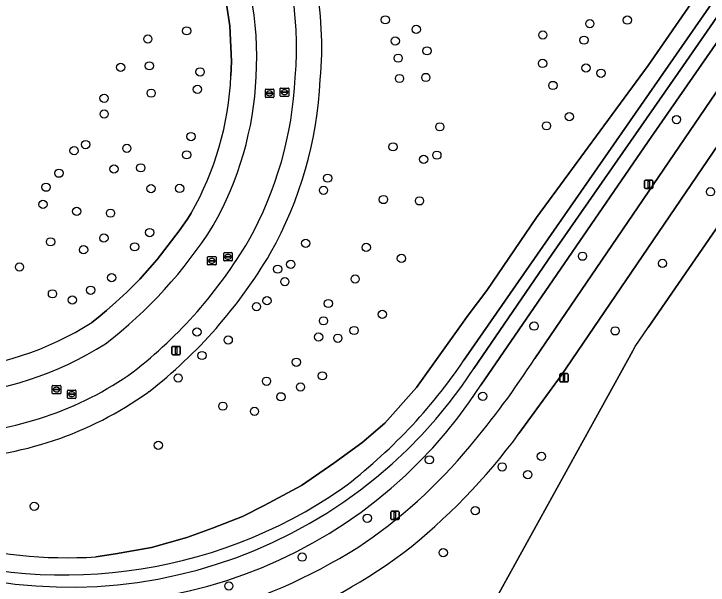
# Model space of a CAD drawing. Extents: x 155275 to 156265, y 382654 to 383635.
# Drawn here: x 155924.6 to 156007.1, y 382722.1 to 382790 of the extents above; entities that cross this region are included whole.
import ezdxf

# ---------------------------------------------------------------- set-up
doc = ezdxf.new("R2010")
doc.units = 0
for name, color, linetype in [('IMGEO_Berm_groen', 7, 'Continuous'), ('IMGEO_Boom', 7, 'Continuous'), ('IMGEO_Fietspad_gesloten', 7, 'Continuous'), ('IMGEO_Groenvoorziening', 7, 'Continuous'), ('IMGEO_Lichtmast', 7, 'Continuous'), ('IMGEO_Loofbos', 7, 'Continuous'), ('IMGEO_Oever', 7, 'Continuous'), ('IMGEO_Rijbaan_lokaal_gesloten', 7, 'Continuous'), ('IMGEO_Rioolput', 7, 'Continuous'), ('IMGEO_Waterloop', 7, 'Continuous')]:
    doc.layers.add(name, color=color, linetype=linetype)

msp = doc.modelspace()

# ---------------------------------------------------------------- linework, layer by layer
at = {"layer": 'IMGEO_Berm_groen'}
for points in [[(155986.514, 382749.083), (156014.734, 382790.495), (156047.177, 382837.009), (156064.466, 382861.974), (156064.698, 382862.314), (156063.065, 382866.115), (156062.862, 382865.755)], [(156059.34, 382860.43), (156000, 382774.875), (155980.085, 382745.904)]]:
    msp.add_lwpolyline(points, dxfattribs=at)
for centre, radius, start, end in [((155898.933, 382805.765), 104.323, 319.9392, 327.08907), ((155932.474, 382776.592), 56.644, 252.97583, 327.19578), ((155931.291, 382777.895), 61.623, 303.67774, 320.40879), ((155928.796, 382785.279), 69.18, 285.2968, 302.00602)]:
    msp.add_arc(centre, radius, start, end, dxfattribs=at)
at = {"layer": 'IMGEO_Boom'}
for centre in [(155968.74, 382789.343), (155993.058, 382788.882), (155997.512, 382789.309), (155945.128, 382788.031), (155972.42, 382788.203), (155987.472, 382787.542), (155940.521, 382787.057), (155969.926, 382786.825), (155992.368, 382786.921), (155973.7, 382785.653), (155970.269, 382784.789), (155940.698, 382783.873), (155987.435, 382784.159), (155937.281, 382783.688), (155946.731, 382783.151), (155992.597, 382783.621), (155970.433, 382782.37), (155973.558, 382782.492), (155994.388, 382782.993), (155988.665, 382781.541), (155940.909, 382780.626), (155946.411, 382781.078), (155935.315, 382780.017), (155935.322, 382778.141), (155990.619, 382777.833), (156003.356, 382777.483), (155975.225, 382776.618), (155987.903, 382776.738), (155945.652, 382775.465), (155933.118, 382774.514), (155938.02, 382774.064), (155969.666, 382774.244), (155931.75, 382773.779), (155945.126, 382773.291), (155974.874, 382773.25), (155973.307, 382772.754), (155936.494, 382771.606), (155939.678, 382771.75), (155929.948, 382771.109), (155961.892, 382770.522), (155928.422, 382769.444), (155940.895, 382769.28), (155944.293, 382769.298), (155961.393, 382769.078), (156007.394, 382768.903), (155928.049, 382767.4), (155968.52, 382767.979), (155972.807, 382767.82), (155932.062, 382766.573), (155936.077, 382766.363), (155940.738, 382764.053), (155935.296, 382763.397), (155928.955, 382762.952), (155959.278, 382762.778), (155932.878, 382762.013), (155938.95, 382762.353), (155966.477, 382762.288), (155970.661, 382760.982), (155992.181, 382761.243), (155925.262, 382759.956), (155957.508, 382760.27), (156001.687, 382760.386), (155955.95, 382759.7), (155936.223, 382758.689), (155965.158, 382758.531), (155956.798, 382758.221), (155929.18, 382756.775), (155933.724, 382757.2), (155931.543, 382756.044), (155954.683, 382755.949), (155953.436, 382755.243), (155961.969, 382755.624), (155968.391, 382754.331), (155961.401, 382753.56), (155986.431, 382752.936), (155946.354, 382752.237), (155965.035, 382752.414), (155996.068, 382752.367), (155950.071, 382751.289), (155960.815, 382751.634), (155963.106, 382751.494), (155946.959, 382749.436), (155958.17, 382748.64), (155944.121, 382746.765), (155961.252, 382747.024), (155954.623, 382746.383), (155958.662, 382745.699), (155956.337, 382744.533), (155980.325, 382744.588), (155949.435, 382743.415), (155953.193, 382742.802), (155941.767, 382738.77), (155973.985, 382737.041), (155987.299, 382737.451), (155982.63, 382736.2), (155985.677, 382735.277), (155927.016, 382731.522), (155979.43, 382731), (155966.598, 382730.096), (155958.866, 382725.476), (155975.63, 382726), (155950.146, 382722.043)]:
    msp.add_circle(centre, 0.489, dxfattribs=at)
at = {"layer": 'IMGEO_Fietspad_gesloten'}
for points in [[(156082.398, 382881.536), (156084.062, 382883.952), (156086.982, 382888.192), (156088.437, 382890.305), (156091.194, 382894.308), (156094.99, 382899.819), (156096.461, 382901.955), (156095.373, 382906.504), (156091.11, 382900.353), (156089.894, 382898.497), (156087.194, 382894.668), (156085.596, 382892.423), (156082.651, 382888.154), (156080.716, 382885.461), (156076.075, 382878.967), (156075.126, 382877.579), (156073.179, 382874.729), (156064.698, 382862.314), (156064.466, 382861.974), (156047.177, 382837.009), (156014.734, 382790.495), (155986.514, 382749.083)], [(155984.634, 382740.15), (155989.627, 382747.079), (156025.11, 382799.188), (156066.088, 382858.148), (156074.411, 382870.169), (156076.941, 382873.612), (156077.401, 382874.28), (156077.93, 382875.048), (156082.398, 382881.536)]]:
    msp.add_lwpolyline(points, dxfattribs=at)
for centre, radius, start, end in [((155898.933, 382805.765), 104.323, 319.9392, 327.08907), ((155924.94, 382784.227), 74.203, 308.21665, 323.55861), ((155931.291, 382777.895), 61.623, 303.67774, 320.40879), ((155928.796, 382785.279), 69.18, 285.2968, 302.00602), ((155930.403, 382781.183), 68.475, 289.8635, 306.20076)]:
    msp.add_arc(centre, radius, start, end, dxfattribs=at)
at = {"layer": 'IMGEO_Groenvoorziening'}
for points in [[(156074.411, 382870.169), (156066.088, 382858.148), (156025.11, 382799.188), (155989.627, 382747.079), (155984.634, 382740.15)], [(155933.969, 382708.882), (155941.232, 382709.822), (155948.964, 382711.282), (155955.021, 382712.84), (155965.55, 382716.867), (155976.359, 382710.521), (155998.175, 382750), (155998.462, 382750.52), (156000, 382752.752), (156080.435, 382869.483)], [(155950.395, 382782.692), (155950.459, 382784.369), (155950.276, 382788.641), (155949.726, 382792.258), (155948.727, 382796.094), (155947.049, 382800.4), (155944.788, 382804.723)], [(155944.788, 382804.723), (155947.049, 382800.4), (155948.727, 382796.094), (155949.726, 382792.258), (155950.276, 382788.641), (155950.459, 382784.369), (155950.395, 382782.692)], [(155933.88, 382753.373), (155934.597, 382753.956), (155935.602, 382754.786), (155936.724, 382755.794), (155938.017, 382756.97), (155939.555, 382758.519), (155941.638, 382760.849), (155944.254, 382764.242), (155945.186, 382765.61), (155945.676, 382766.364)], [(155945.676, 382766.364), (155945.186, 382765.61), (155944.254, 382764.242), (155941.638, 382760.849), (155939.555, 382758.519), (155938.017, 382756.97), (155936.724, 382755.794), (155935.602, 382754.786), (155934.597, 382753.956), (155933.88, 382753.373)], [(155955.077, 382761.566), (155955.112, 382761.627)], [(155940.529, 382745.051), (155940.616, 382745.115), (155940.635, 382745.13)]]:
    msp.add_lwpolyline(points, dxfattribs=at)
for points in [[(156081.326, 382870.772), (156081.325, 382870.775), (156080.435, 382869.483), (156000, 382752.752), (156033.182, 382800.905)], [(155976.359, 382710.521), (155976.359, 382710.521), (155998.175, 382750), (155976.404, 382710.602)]]:
    msp.add_lwpolyline(points, close=True, dxfattribs=at)
for centre, radius, start, end in [((155917.2, 382786.09), 43.989, 354.97206, 26.43722), ((155917.197, 382786.091), 40.992, 354.97051, 26.43411), ((155913.736, 382784.935), 39.727, 356.56623, 24.90148), ((155914.089, 382784.339), 36.343, 330.3574, 357.40266), ((155914.089, 382784.339), 36.343, 330.3574, 357.40266), ((155914.077, 382784.343), 39.355, 330.36016, 357.39744), ((155914.072, 382784.548), 44.007, 330.81741, 357.32923), ((155914.114, 382784.531), 46.962, 330.80925, 357.19717), ((155902.769, 382793.51), 53.77, 307.47979, 327.82838), ((155904.659, 382791.304), 55.535, 307.92345, 329.46686), ((155904.66, 382791.303), 58.533, 307.92302, 329.46667), ((155913.983, 382784.739), 37.145, 273.74937, 302.38885), ((155913.983, 382784.739), 37.145, 273.74937, 302.38885), ((155913.982, 382784.739), 40.145, 273.75111, 302.39071), ((155915.605, 382780.117), 40.021, 271.72612, 305.40321), ((155915.601, 382780.127), 43.031, 271.73083, 305.40076), ((155924.94, 382784.227), 74.203, 308.21665, 323.55861), ((155930.403, 382781.183), 68.475, 289.8635, 306.20076)]:
    msp.add_arc(centre, radius, start, end, dxfattribs=at)
at = {"layer": 'IMGEO_Lichtmast'}
for p, q in [((155999.559, 382769.384), (155999.559, 382770.184)), ((155999.559, 382770.184), (155999.559, 382769.384)), ((155999.659, 382770.284), (156000.449, 382770.284)), ((156000.449, 382770.284), (155999.659, 382770.284)), ((156000.549, 382770.184), (156000.549, 382769.384)), ((156000.549, 382769.384), (156000.549, 382770.184)), ((156000.449, 382769.284), (155999.659, 382769.284)), ((155999.659, 382769.284), (156000.449, 382769.284)), ((155943.488, 382750.53), (155944.278, 382750.53)), ((155944.278, 382750.53), (155943.488, 382750.53)), ((155943.388, 382749.63), (155943.388, 382750.43)), ((155943.388, 382750.43), (155943.388, 382749.63)), ((155944.378, 382750.43), (155944.378, 382749.63)), ((155944.378, 382749.63), (155944.378, 382750.43)), ((155944.278, 382749.53), (155943.488, 382749.53)), ((155943.488, 382749.53), (155944.278, 382749.53)), ((155989.592, 382747.291), (155990.382, 382747.291)), ((155990.382, 382747.291), (155989.592, 382747.291)), ((155989.492, 382746.391), (155989.492, 382747.191)), ((155989.492, 382747.191), (155989.492, 382746.391)), ((155990.482, 382747.191), (155990.482, 382746.391)), ((155990.482, 382746.391), (155990.482, 382747.191)), ((155990.382, 382746.291), (155989.592, 382746.291)), ((155989.592, 382746.291), (155990.382, 382746.291)), ((155969.392, 382730.037), (155969.392, 382730.837)), ((155969.392, 382730.837), (155969.392, 382730.037)), ((155969.492, 382730.937), (155970.282, 382730.937)), ((155970.282, 382730.937), (155969.492, 382730.937)), ((155970.382, 382730.837), (155970.382, 382730.037)), ((155970.382, 382730.037), (155970.382, 382730.837)), ((155970.282, 382729.937), (155969.492, 382729.937)), ((155969.492, 382729.937), (155970.282, 382729.937))]:
    msp.add_line(p, q, dxfattribs=at)
for points in [[(155999.979, 382770.159), (156000.129, 382770.159), (156000.129, 382769.409), (155999.979, 382769.409), (155999.979, 382770.159)], [(155943.808, 382750.405), (155943.958, 382750.405), (155943.958, 382749.655), (155943.808, 382749.655), (155943.808, 382750.405)], [(155989.912, 382747.166), (155990.062, 382747.166), (155990.062, 382746.416), (155989.912, 382746.416), (155989.912, 382747.166)], [(155969.812, 382730.812), (155969.962, 382730.812), (155969.962, 382730.062), (155969.812, 382730.062), (155969.812, 382730.812)]]:
    msp.add_lwpolyline(points, dxfattribs=at)
for centre, start, end in [((155999.659, 382770.184), 90, 180), ((155999.659, 382770.184), 90, 180), ((156000.449, 382770.184), 0, 90), ((156000.449, 382770.184), 360, 90), ((155999.659, 382769.384), 180, 270), ((155999.659, 382769.384), 180, 270), ((156000.449, 382769.384), 270, 0), ((156000.449, 382769.384), 270, 0), ((155943.488, 382750.43), 90, 180), ((155943.488, 382750.43), 90, 180), ((155944.278, 382750.43), 0, 90), ((155944.278, 382750.43), 360, 90), ((155943.488, 382749.63), 180, 270), ((155943.488, 382749.63), 180, 270), ((155944.278, 382749.63), 270, 0), ((155944.278, 382749.63), 270, 0), ((155989.592, 382747.191), 90, 180), ((155989.592, 382747.191), 90, 180), ((155990.382, 382747.191), 0, 90), ((155990.382, 382747.191), 360, 90), ((155989.592, 382746.391), 180, 270), ((155989.592, 382746.391), 180, 270), ((155990.382, 382746.391), 270, 0), ((155990.382, 382746.391), 270, 0), ((155969.492, 382730.837), 90, 180), ((155969.492, 382730.837), 90, 180), ((155970.282, 382730.837), 0, 90), ((155970.282, 382730.837), 360, 90), ((155969.492, 382730.037), 180, 270), ((155969.492, 382730.037), 180, 270), ((155970.282, 382730.037), 270, 0), ((155970.282, 382730.037), 270, 0)]:
    msp.add_arc(centre, 0.1, start, end, dxfattribs=at)
at = {"layer": 'IMGEO_Loofbos'}
for points in [[(155934.35, 382725.505), (155936.692, 382725.864), (155940.946, 382726.618), (155945.166, 382727.826), (155948.196, 382728.914), (155951.784, 382730.315), (155954.364, 382731.6), (155958.769, 382734.001), (155962.634, 382736.652), (155965.967, 382739.079), (155968.671, 382741.394), (155972.439, 382745.646), (155978.599, 382754.24), (155980.796, 382757.16), (155986.725, 382765.837), (156000, 382783.894), (156054.965, 382863.418)], [(155955.112, 382761.627), (155955.077, 382761.566)], [(155940.635, 382745.13), (155940.616, 382745.115), (155940.529, 382745.051)]]:
    msp.add_lwpolyline(points, dxfattribs=at)
for centre, radius, start, end in [((155917.2, 382786.09), 43.989, 354.97206, 26.43722), ((155914.114, 382784.531), 46.962, 330.80925, 357.19717), ((155904.66, 382791.303), 58.533, 307.92302, 329.46667), ((155915.601, 382780.127), 43.031, 271.73083, 305.40076), ((155930.953, 382780.357), 54.957, 254.61616, 273.54372)]:
    msp.add_arc(centre, radius, start, end, dxfattribs=at)
at = {"layer": 'IMGEO_Oever'}
for points in [[(155978.096, 382748.892), (156032.148, 382826.737), (156060.891, 382870.474), (156061.475, 382871.707), (156062.389, 382871.357), (156061.948, 382870.021), (156039.407, 382835.215), (156018.939, 382805.285), (156004.138, 382783.88), (155988.541, 382761.444), (155979.267, 382747.908)], [(156058.076, 382870.033), (156055.977, 382865.399), (156054.965, 382863.418), (156000, 382783.894), (155986.725, 382765.837), (155980.796, 382757.16), (155978.599, 382754.24), (155972.439, 382745.646), (155968.671, 382741.394), (155965.967, 382739.079), (155962.634, 382736.652), (155958.769, 382734.001), (155954.364, 382731.6), (155951.784, 382730.315), (155948.196, 382728.914), (155945.166, 382727.826), (155940.946, 382726.618), (155936.692, 382725.864), (155934.35, 382725.505)], [(155980.085, 382745.904), (156000, 382774.875), (156059.34, 382860.43)]]:
    msp.add_lwpolyline(points, dxfattribs=at)
for centre, radius, start, end in [((155924.77, 382784.979), 64.389, 307.16691, 325.91271), ((155931.271, 382779.21), 57.302, 248.50481, 326.88844), ((155932.474, 382776.592), 56.644, 252.97583, 327.19578), ((155930.62, 382781.464), 58.109, 249.94832, 304.66418), ((155930.953, 382780.357), 54.957, 254.61616, 273.54372)]:
    msp.add_arc(centre, radius, start, end, dxfattribs=at)
at = {"layer": 'IMGEO_Rijbaan_lokaal_gesloten'}
for centre, radius, start, end in [((155917.197, 382786.091), 40.992, 354.97051, 26.43411), ((155913.736, 382784.935), 39.727, 356.56623, 24.90148), ((155914.077, 382784.343), 39.355, 330.36016, 357.39744), ((155914.072, 382784.548), 44.007, 330.81741, 357.32923), ((155902.769, 382793.51), 53.77, 307.47979, 327.82838), ((155904.659, 382791.304), 55.535, 307.92345, 329.46686), ((155913.982, 382784.739), 40.145, 273.75111, 302.39071), ((155915.605, 382780.117), 40.021, 271.72612, 305.40321)]:
    msp.add_arc(centre, radius, start, end, dxfattribs=at)
at = {"layer": 'IMGEO_Rioolput'}
for p, q in [((155954.485, 382780.176), (155954.485, 382781.028)), ((155954.56, 382781.102), (155955.412, 382781.102)), ((155955.486, 382781.028), (155955.486, 382780.176)), ((155956.259, 382780.31), (155956.259, 382781.162)), ((155956.334, 382781.236), (155957.186, 382781.236)), ((155957.26, 382781.162), (155957.26, 382780.31)), ((155954.744, 382780.596), (155954.744, 382780.608)), ((155955.182, 382780.559), (155954.784, 382780.559)), ((155954.787, 382780.645), (155955.185, 382780.645)), ((155954.996, 382780.322), (155954.971, 382780.322)), ((155954.973, 382780.882), (155954.998, 382780.882)), ((155955.228, 382780.608), (155955.228, 382780.596)), ((155957.186, 382780.236), (155956.334, 382780.236)), ((155956.518, 382780.73), (155956.518, 382780.742)), ((155956.956, 382780.693), (155956.558, 382780.693)), ((155956.561, 382780.779), (155956.959, 382780.779)), ((155956.77, 382780.456), (155956.745, 382780.456)), ((155956.747, 382781.016), (155956.772, 382781.016)), ((155957.002, 382780.742), (155957.002, 382780.73)), ((155955.412, 382780.102), (155954.56, 382780.102)), ((155949.549, 382760.75), (155949.549, 382761.602)), ((155949.624, 382761.676), (155950.476, 382761.676)), ((155950.037, 382761.456), (155950.062, 382761.456)), ((155950.55, 382761.602), (155950.55, 382760.75)), ((155947.623, 382760.276), (155947.623, 382761.128)), ((155947.698, 382761.202), (155948.55, 382761.202)), ((155947.882, 382760.696), (155947.882, 382760.708)), ((155948.32, 382760.659), (155947.922, 382760.659)), ((155947.925, 382760.745), (155948.323, 382760.745)), ((155948.134, 382760.422), (155948.109, 382760.422)), ((155948.111, 382760.982), (155948.136, 382760.982)), ((155948.366, 382760.708), (155948.366, 382760.696)), ((155948.624, 382761.128), (155948.624, 382760.276)), ((155950.476, 382760.676), (155949.624, 382760.676)), ((155949.808, 382761.17), (155949.808, 382761.182)), ((155950.246, 382761.133), (155949.848, 382761.133)), ((155949.851, 382761.219), (155950.249, 382761.219)), ((155950.06, 382760.896), (155950.035, 382760.896)), ((155950.292, 382761.182), (155950.292, 382761.17)), ((155948.55, 382760.202), (155947.698, 382760.202)), ((155929.165, 382744.958), (155929.165, 382745.81)), ((155929.24, 382745.884), (155930.092, 382745.884)), ((155929.653, 382745.664), (155929.678, 382745.664)), ((155930.166, 382745.81), (155930.166, 382744.958)), ((155930.092, 382744.884), (155929.24, 382744.884)), ((155929.424, 382745.378), (155929.424, 382745.39)), ((155929.862, 382745.341), (155929.464, 382745.341)), ((155929.467, 382745.427), (155929.865, 382745.427)), ((155929.676, 382745.104), (155929.651, 382745.104)), ((155929.908, 382745.39), (155929.908, 382745.378)), ((155930.97, 382744.407), (155930.97, 382745.259)), ((155931.045, 382745.333), (155931.897, 382745.333)), ((155931.229, 382744.827), (155931.229, 382744.839)), ((155931.667, 382744.79), (155931.269, 382744.79)), ((155931.272, 382744.876), (155931.67, 382744.876)), ((155931.458, 382745.113), (155931.483, 382745.113)), ((155931.713, 382744.839), (155931.713, 382744.827)), ((155931.971, 382745.259), (155931.971, 382744.407)), ((155931.897, 382744.333), (155931.045, 382744.333)), ((155931.481, 382744.553), (155931.456, 382744.553))]:
    msp.add_line(p, q, dxfattribs=at)
for points in [[(155954.485, 382780.176), (155954.485, 382781.028)], [(155954.56, 382781.102), (155955.412, 382781.102)], [(155955.486, 382781.028), (155955.486, 382780.176)], [(155956.259, 382780.31), (155956.259, 382781.162)], [(155956.334, 382781.236), (155957.186, 382781.236)], [(155957.26, 382781.162), (155957.26, 382780.31)], [(155957.186, 382780.236), (155956.334, 382780.236)], [(155955.412, 382780.102), (155954.56, 382780.102)], [(155949.549, 382760.75), (155949.549, 382761.602)], [(155949.624, 382761.676), (155950.476, 382761.676)], [(155950.55, 382761.602), (155950.55, 382760.75)], [(155947.623, 382760.276), (155947.623, 382761.128)], [(155947.698, 382761.202), (155948.55, 382761.202)], [(155948.624, 382761.128), (155948.624, 382760.276)], [(155950.476, 382760.676), (155949.624, 382760.676)], [(155948.55, 382760.202), (155947.698, 382760.202)], [(155929.165, 382744.958), (155929.165, 382745.81)], [(155929.24, 382745.884), (155930.092, 382745.884)], [(155930.166, 382745.81), (155930.166, 382744.958)], [(155930.092, 382744.884), (155929.24, 382744.884)], [(155930.97, 382744.407), (155930.97, 382745.259)], [(155931.045, 382745.333), (155931.897, 382745.333)], [(155931.971, 382745.259), (155931.971, 382744.407)], [(155931.897, 382744.333), (155931.045, 382744.333)]]:
    msp.add_lwpolyline(points, dxfattribs=at)
for centre, radius, start, end in [((155954.562, 382781.026), 0.0765, 91.55205, 178.44795), ((155954.562, 382781.026), 0.0765, 91.55205, 178.44795), ((155955.41, 382781.026), 0.0765, 1.55205, 88.44795), ((155955.41, 382781.026), 0.0765, 1.55205, 88.44795), ((155956.336, 382781.16), 0.0765, 91.55205, 178.44795), ((155956.336, 382781.16), 0.0765, 91.55205, 178.44795), ((155957.184, 382781.16), 0.0765, 1.55205, 88.44795), ((155957.184, 382781.16), 0.0765, 1.55205, 88.44795), ((155954.784, 382780.605), 0.0403, 85.87752, 175.75265), ((155954.781, 382780.595), 0.0366, 178.93798, 274.71019), ((155955.185, 382780.602), 0.043, 264.86636, 352.45326), ((155955.189, 382780.607), 0.0386, 1.73085, 96.63898), ((155956.336, 382780.312), 0.0765, 181.55205, 268.44795), ((155956.336, 382780.312), 0.0765, 181.55205, 268.44795), ((155956.558, 382780.739), 0.0403, 85.87752, 175.75265), ((155956.555, 382780.729), 0.0366, 178.93798, 274.71019), ((155956.959, 382780.736), 0.043, 264.86636, 352.45326), ((155956.963, 382780.741), 0.0386, 1.73085, 96.63898), ((155957.184, 382780.312), 0.0765, 271.55205, 358.44795), ((155957.184, 382780.312), 0.0765, 271.55205, 358.44795), ((155954.562, 382780.178), 0.0765, 181.55205, 268.44795), ((155954.562, 382780.178), 0.0765, 181.55205, 268.44795), ((155955.41, 382780.178), 0.0765, 271.55205, 358.44795), ((155955.41, 382780.178), 0.0765, 271.55205, 358.44795), ((155949.626, 382761.6), 0.0765, 91.55205, 178.44795), ((155949.626, 382761.6), 0.0765, 91.55205, 178.44795), ((155950.474, 382761.6), 0.0765, 1.55205, 88.44795), ((155950.474, 382761.6), 0.0765, 1.55205, 88.44795), ((155947.7, 382761.126), 0.0765, 91.55205, 178.44795), ((155947.7, 382761.126), 0.0765, 91.55205, 178.44795), ((155947.922, 382760.705), 0.0403, 85.87752, 175.75265), ((155947.919, 382760.695), 0.0366, 178.93798, 274.71019), ((155948.323, 382760.702), 0.043, 264.86636, 352.45326), ((155948.327, 382760.707), 0.0386, 1.73085, 96.63898), ((155948.548, 382761.126), 0.0765, 1.55205, 88.44795), ((155948.548, 382761.126), 0.0765, 1.55205, 88.44795), ((155949.626, 382760.752), 0.0765, 181.55205, 268.44795), ((155949.626, 382760.752), 0.0765, 181.55205, 268.44795), ((155949.848, 382761.179), 0.0403, 85.87752, 175.75265), ((155949.845, 382761.169), 0.0366, 178.93798, 274.71019), ((155950.249, 382761.176), 0.043, 264.86636, 352.45326), ((155950.253, 382761.181), 0.0386, 1.73085, 96.63898), ((155950.474, 382760.752), 0.0765, 271.55205, 358.44795), ((155950.474, 382760.752), 0.0765, 271.55205, 358.44795), ((155947.7, 382760.278), 0.0765, 181.55205, 268.44795), ((155947.7, 382760.278), 0.0765, 181.55205, 268.44795), ((155948.548, 382760.278), 0.0765, 271.55205, 358.44795), ((155948.548, 382760.278), 0.0765, 271.55205, 358.44795), ((155929.242, 382745.808), 0.0765, 91.55205, 178.44795), ((155929.242, 382745.808), 0.0765, 91.55205, 178.44795), ((155930.09, 382745.808), 0.0765, 1.55205, 88.44795), ((155930.09, 382745.808), 0.0765, 1.55205, 88.44795), ((155929.242, 382744.96), 0.0765, 181.55205, 268.44795), ((155929.242, 382744.96), 0.0765, 181.55205, 268.44795), ((155929.464, 382745.387), 0.0403, 85.87752, 175.75265), ((155929.461, 382745.377), 0.0366, 178.93798, 274.71019), ((155929.865, 382745.384), 0.043, 264.86636, 352.45326), ((155929.869, 382745.389), 0.0386, 1.73085, 96.63898), ((155930.09, 382744.96), 0.0765, 271.55205, 358.44795), ((155930.09, 382744.96), 0.0765, 271.55205, 358.44795), ((155931.047, 382745.257), 0.0765, 91.55205, 178.44795), ((155931.047, 382745.257), 0.0765, 91.55205, 178.44795), ((155931.269, 382744.836), 0.0403, 85.87752, 175.75265), ((155931.266, 382744.826), 0.0366, 178.93798, 274.71019), ((155931.67, 382744.833), 0.043, 264.86636, 352.45326), ((155931.674, 382744.838), 0.0386, 1.73085, 96.63898), ((155931.895, 382745.257), 0.0765, 1.55205, 88.44795), ((155931.895, 382745.257), 0.0765, 1.55205, 88.44795), ((155931.047, 382744.409), 0.0765, 181.55205, 268.44795), ((155931.047, 382744.409), 0.0765, 181.55205, 268.44795), ((155931.895, 382744.409), 0.0765, 271.55205, 358.44795), ((155931.895, 382744.409), 0.0765, 271.55205, 358.44795)]:
    msp.add_arc(centre, radius, start, end, dxfattribs=at)
for centre, major_axis, ratio, start_param, end_param in [((155954.972, 382780.602), (-0.387, 0.002), 0.722429, 4.712389, 7.853982), ((155954.997, 382780.602), (-0.39, 0.002), 0.717154, 1.570796, 4.712389), ((155956.746, 382780.736), (-0.387, 0.002), 0.722429, 4.712389, 7.853982), ((155956.771, 382780.736), (-0.39, 0.002), 0.717154, 1.570796, 4.712389), ((155950.036, 382761.176), (-0.387, 0.002), 0.722429, 4.712389, 7.853982), ((155950.061, 382761.176), (-0.39, 0.002), 0.717154, 1.570796, 4.712389), ((155948.11, 382760.702), (-0.387, 0.002), 0.722429, 4.712389, 7.853982), ((155948.135, 382760.702), (-0.39, 0.002), 0.717154, 1.570796, 4.712389), ((155929.652, 382745.384), (-0.387, 0.002), 0.722429, 4.712389, 7.853982), ((155929.677, 382745.384), (-0.39, 0.002), 0.717154, 1.570796, 4.712389), ((155931.457, 382744.833), (-0.387, 0.002), 0.722429, 4.712389, 7.853982), ((155931.482, 382744.833), (-0.39, 0.002), 0.717154, 1.570796, 4.712389)]:
    msp.add_ellipse(centre, major_axis=major_axis, ratio=ratio, start_param=start_param, end_param=end_param, dxfattribs=at)
at = {"layer": 'IMGEO_Waterloop'}
msp.add_lwpolyline([(155979.267, 382747.908), (155988.541, 382761.444), (156004.138, 382783.88), (156018.939, 382805.285), (156039.407, 382835.215), (156061.948, 382870.021), (156062.389, 382871.357), (156061.475, 382871.707), (156060.891, 382870.474), (156032.148, 382826.737), (155978.096, 382748.892)], dxfattribs=at)
for centre, radius, start, end in [((155924.77, 382784.979), 64.389, 307.16691, 325.91271), ((155931.271, 382779.21), 57.302, 248.50481, 326.88844), ((155930.62, 382781.464), 58.109, 249.94832, 304.66418)]:
    msp.add_arc(centre, radius, start, end, dxfattribs=at)

doc.saveas('drawing.dxf')
